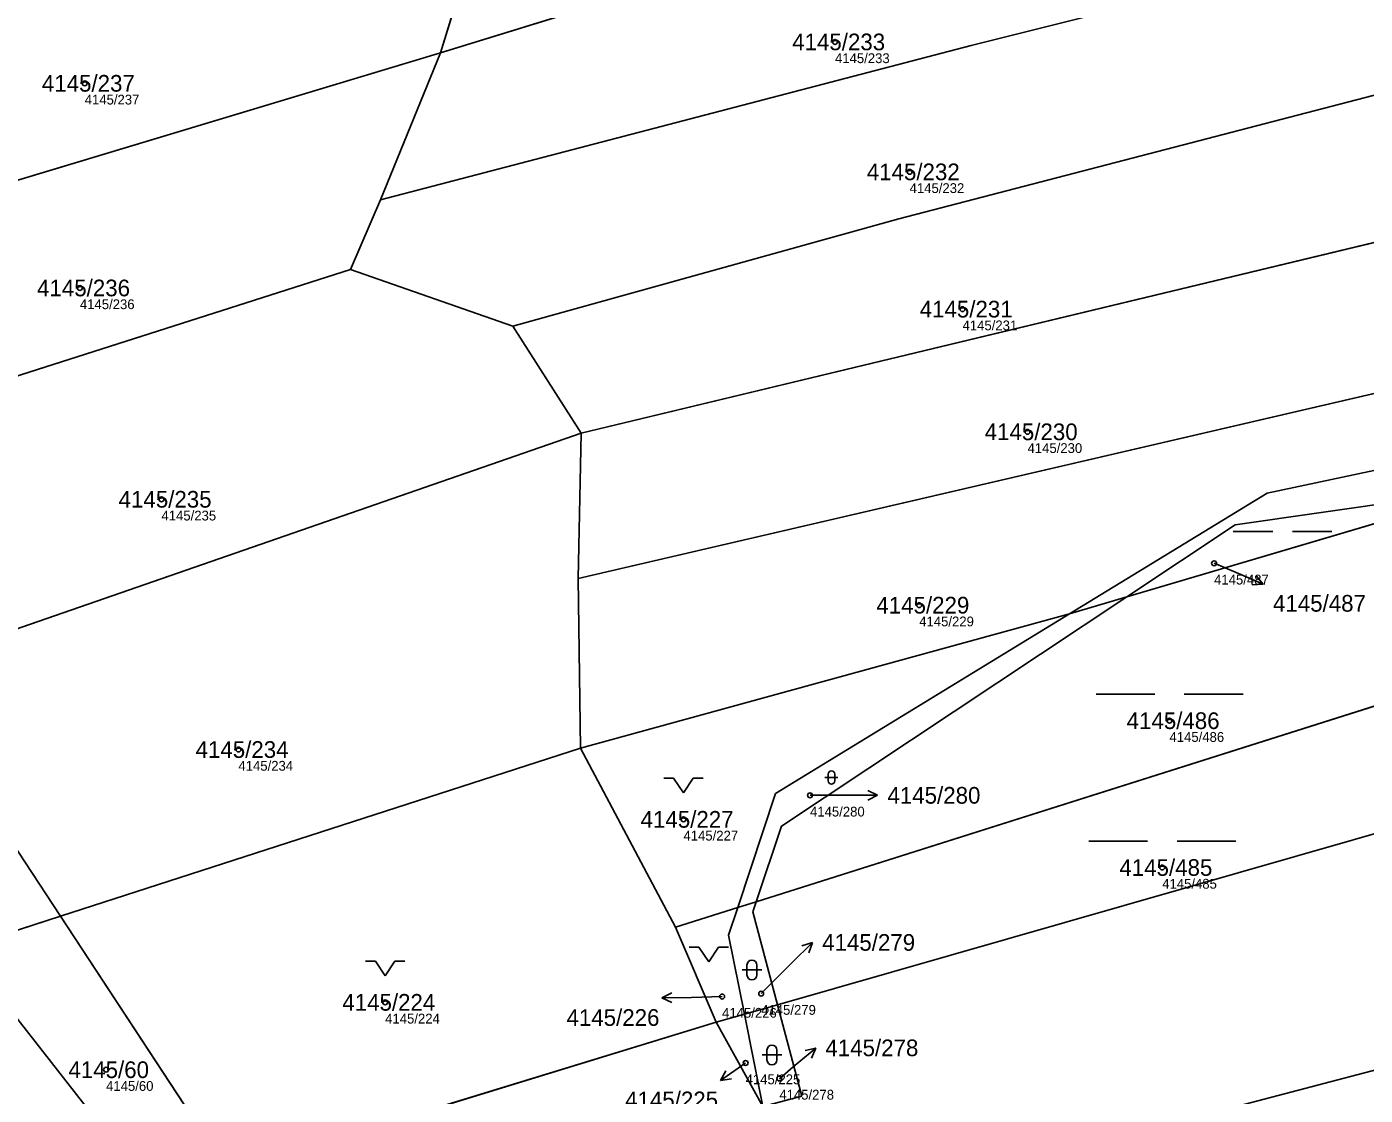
# Model space of a CAD drawing. Extents: x -739214 to -733252, y -1147612 to -1142842.
# Drawn here: x -736546.4 to -736409.8, y -1146556 to -1146447 of the extents above; entities that cross this region are included whole.
import ezdxf

# ---------------------------------------------------------------- set-up
doc = ezdxf.new("R2010")
doc.units = 0
for name, color, linetype in [('Definiční body', 7, 'Continuous'), ('Hranice parcel', 7, 'Continuous'), ('Parcelní čísla', 7, 'Continuous'), ('Polygon parcely', 7, 'Continuous'), ('Pop  PČ popisy', 7, 'Continuous'), ('Značky kultur', 7, 'Continuous')]:
    doc.layers.add(name, color=color, linetype=linetype)

msp = doc.modelspace()

# ---------------------------------------------------------------- linework, layer by layer
at = {"layer": 'Definiční body'}
for centre in [(-736463.93, -1146448.54), (-736540.47, -1146452.76), (-736456.32, -1146461.79), (-736540.96, -1146473.63), (-736450.92, -1146475.79), (-736444.29, -1146488.3), (-736532.64, -1146495.18), (-736425.26, -1146501.71), (-736455.34, -1146505.98), (-736429.81, -1146517.76), (-736524.79, -1146520.7), (-736466.48, -1146525.37), (-736479.39, -1146527.82), (-736430.55, -1146532.73), (-736475.45, -1146545.89), (-736471.46, -1146545.59), (-736509.82, -1146546.48), (-736473.05, -1146552.67), (-736538.29, -1146553.35), (-736469.61, -1146554.24)]:
    msp.add_circle(centre, 0.25, dxfattribs=at)
at = {"layer": 'Hranice parcel'}
for p, q in [((-736410.67, -1146420.81), (-736504.17, -1146449.66)), ((-736504.17, -1146449.66), (-736496.91, -1146425.91)), ((-736504.17, -1146449.66), (-736564.51, -1146467.8)), ((-736504.17, -1146449.66), (-736510.3, -1146464.63)), ((-736385.65, -1146463.4), (-736489.81, -1146488.44)), ((-736510.3, -1146464.63), (-736513.37, -1146471.75)), ((-736513.37, -1146471.75), (-736564.91, -1146488.21)), ((-736513.37, -1146471.75), (-736496.81, -1146477.52)), ((-736496.81, -1146477.52), (-736489.81, -1146488.44)), ((-736391.66, -1146480.38), (-736490.14, -1146503.26)), ((-736489.81, -1146488.44), (-736559.45, -1146512.58)), ((-736489.81, -1146488.44), (-736490.14, -1146503.26)), ((-736396.3, -1146493.96), (-736434.17, -1146505.13)), ((-736490.14, -1146503.26), (-736489.9, -1146520.56)), ((-736375.99, -1146505.85), (-736471.96, -1146536.22)), ((-736434.17, -1146505.13), (-736440, -1146506.85)), ((-736440, -1146506.85), (-736489.9, -1146520.56)), ((-736542.94, -1146537.7), (-736559.45, -1146512.58)), ((-736489.9, -1146520.56), (-736542.94, -1146537.7)), ((-736480.2, -1146538.83), (-736489.9, -1146520.56)), ((-736471.96, -1146536.22), (-736473.85, -1146536.82)), ((-736473.85, -1146536.82), (-736480.2, -1146538.83)), ((-736542.94, -1146537.7), (-736553, -1146540.95)), ((-736525.83, -1146563.74), (-736542.94, -1146537.7)), ((-736476.06, -1146548.51), (-736480.2, -1146538.83)), ((-736469.8, -1146546.72), (-736473.17, -1146547.68)), ((-736467.33, -1146556.06), (-736469.8, -1146546.72)), ((-736476.06, -1146548.51), (-736525.83, -1146563.74)), ((-736473.17, -1146547.68), (-736476.06, -1146548.51)), ((-736471.29, -1146557.11), (-736476.06, -1146548.51)), ((-736471.29, -1146557.11), (-736473.17, -1146547.68))]:
    msp.add_line(p, q, dxfattribs=at)
for points in [[(-736401.58, -1146436.77), (-736450.05, -1146448.92), (-736510.3, -1146464.63)], [(-736393.73, -1146450.02), (-736457.42, -1146466.59), (-736496.81, -1146477.52)], [(-736440, -1146506.85), (-736419.86, -1146494.54), (-736392.46, -1146488.75)], [(-736434.17, -1146505.13), (-736423.11, -1146497.79), (-736396.3, -1146493.96)], [(-736471.96, -1146536.22), (-736469.39, -1146528.5), (-736434.17, -1146505.13)], [(-736469.8, -1146546.72), (-736399.31, -1146526.55), (-736355.22, -1146513.63), (-736375.99, -1146505.85)], [(-736473.85, -1146536.82), (-736470.01, -1146525.19), (-736440, -1146506.85)], [(-736429.94, -1146565.44), (-736339.52, -1146538.9), (-736337.25, -1146534.6), (-736431.69, -1146559.38)], [(-736469.8, -1146546.72), (-736472.3, -1146537.24), (-736471.96, -1146536.22)], [(-736473.17, -1146547.68), (-736474.78, -1146539.63), (-736473.85, -1146536.82)], [(-736553, -1146540.95), (-736536.46, -1146562.1), (-736533.42, -1146566.09)]]:
    msp.add_lwpolyline(points, dxfattribs=at)
at = {"layer": 'Polygon parcely'}
for points in [[(-736536.46, -1146562.1), (-736553, -1146540.95), (-736553.79, -1146539.94), (-736554.84, -1146538.6), (-736555.46, -1146537.65), (-736557.53, -1146534.47), (-736558.99, -1146532.24), (-736568.79, -1146517.23), (-736569.2, -1146515.96), (-736576.95, -1146492.05), (-736578.88, -1146472.12), (-736575.77, -1146449.23), (-736575.56, -1146447.7), (-736564.21, -1146422.75), (-736550.9, -1146404.15), (-736536.1, -1146383.62), (-736526.17, -1146361.82), (-736523.59, -1146350.78), (-736520.8, -1146340.73), (-736520.8, -1146327.43), (-736521.22, -1146316.15), (-736521.59, -1146314.17), (-736525.19, -1146294.75)], [(-736302.45, -1146556.76), (-736312.57, -1146537.18), (-736319.9, -1146537.69), (-736317.68, -1146525.93), (-736327.05, -1146515.7), (-736337.62, -1146505.31), (-736342.73, -1146503.09), (-736350.69, -1146500.54), (-736361.77, -1146500.88), (-736374.04, -1146491.33), (-736374.27, -1146490.81), (-736389.63, -1146493.01), (-736382.77, -1146503.31), (-736375.99, -1146505.85), (-736355.22, -1146513.63), (-736399.31, -1146526.55), (-736469.8, -1146546.72), (-736467.33, -1146556.06)], [(-736431.69, -1146559.38), (-736337.25, -1146534.6), (-736339.52, -1146538.9), (-736429.94, -1146565.44)]]:
    msp.add_lwpolyline(points, dxfattribs=at)
for points in [[(-736410.67, -1146420.81), (-736420.59, -1146403.82), (-736496.91, -1146425.91), (-736504.17, -1146449.66)], [(-736504.17, -1146449.66), (-736510.3, -1146464.63), (-736450.05, -1146448.92), (-736401.58, -1146436.77), (-736410.67, -1146420.81)], [(-736496.91, -1146425.91), (-736564.09, -1146446.39), (-736564.51, -1146467.8), (-736504.17, -1146449.66)], [(-736393.73, -1146450.02), (-736401.58, -1146436.77), (-736450.05, -1146448.92), (-736510.3, -1146464.63), (-736513.37, -1146471.75), (-736496.81, -1146477.52), (-736457.42, -1146466.59)], [(-736564.51, -1146467.8), (-736564.91, -1146488.21), (-736513.37, -1146471.75), (-736510.3, -1146464.63), (-736504.17, -1146449.66)], [(-736496.81, -1146477.52), (-736489.81, -1146488.44), (-736385.65, -1146463.4), (-736393.73, -1146450.02), (-736457.42, -1146466.59)], [(-736385.65, -1146463.4), (-736489.81, -1146488.44), (-736490.14, -1146503.26), (-736391.66, -1146480.38), (-736384.29, -1146468.01), (-736383.42, -1146466.96)], [(-736564.91, -1146488.21), (-736565.22, -1146503.8), (-736559.45, -1146512.58), (-736489.81, -1146488.44), (-736496.81, -1146477.52), (-736513.37, -1146471.75)], [(-736419.86, -1146494.54), (-736392.46, -1146488.75), (-736391.66, -1146480.38), (-736490.14, -1146503.26), (-736489.9, -1146520.56), (-736440, -1146506.85)], [(-736559.45, -1146512.58), (-736542.94, -1146537.7), (-736489.9, -1146520.56), (-736490.14, -1146503.26), (-736489.81, -1146488.44)], [(-736423.11, -1146497.79), (-736396.3, -1146493.96), (-736389.63, -1146493.01), (-736392.46, -1146488.75), (-736419.86, -1146494.54), (-736440, -1146506.85), (-736434.17, -1146505.13)], [(-736382.77, -1146503.31), (-736389.63, -1146493.01), (-736396.3, -1146493.96), (-736434.17, -1146505.13), (-736469.39, -1146528.5), (-736471.96, -1146536.22), (-736375.99, -1146505.85)], [(-736396.3, -1146493.96), (-736423.11, -1146497.79), (-736434.17, -1146505.13)], [(-736469.39, -1146528.5), (-736434.17, -1146505.13), (-736440, -1146506.85), (-736470.01, -1146525.19), (-736473.85, -1146536.82), (-736471.96, -1146536.22)], [(-736399.31, -1146526.55), (-736355.22, -1146513.63), (-736375.99, -1146505.85), (-736471.96, -1146536.22), (-736472.3, -1146537.24), (-736469.8, -1146546.72)], [(-736470.01, -1146525.19), (-736440, -1146506.85), (-736489.9, -1146520.56), (-736480.2, -1146538.83), (-736473.85, -1146536.82)], [(-736569.2, -1146515.96), (-736568.79, -1146517.23), (-736558.99, -1146532.24), (-736555.4, -1146529.5), (-736550.13, -1146537.59), (-736553.79, -1146539.94), (-736553, -1146540.95), (-736542.94, -1146537.7), (-736559.45, -1146512.58)], [(-736476.06, -1146548.51), (-736480.2, -1146538.83), (-736489.9, -1146520.56), (-736542.94, -1146537.7), (-736525.83, -1146563.74)], [(-736431.69, -1146559.38), (-736429.94, -1146565.44), (-736339.52, -1146538.9), (-736337.25, -1146534.6)], [(-736471.96, -1146536.22), (-736473.85, -1146536.82), (-736474.78, -1146539.63), (-736473.17, -1146547.68), (-736469.8, -1146546.72), (-736472.3, -1146537.24)], [(-736473.17, -1146547.68), (-736474.78, -1146539.63), (-736473.85, -1146536.82), (-736480.2, -1146538.83), (-736476.06, -1146548.51)], [(-736536.46, -1146562.1), (-736533.42, -1146566.09), (-736525.83, -1146563.74), (-736542.94, -1146537.7), (-736553, -1146540.95)], [(-736467.33, -1146556.06), (-736469.8, -1146546.72), (-736473.17, -1146547.68), (-736471.29, -1146557.11)], [(-736467.3, -1146569.58), (-736469.84, -1146564.41), (-736471.29, -1146557.11), (-736476.06, -1146548.51), (-736525.83, -1146563.74), (-736513.33, -1146582.77)], [(-736471.29, -1146557.11), (-736473.17, -1146547.68), (-736476.06, -1146548.51)]]:
    msp.add_lwpolyline(points, close=True, dxfattribs=at)
at = {"layer": 'Pop  PČ popisy'}
for p, q in [((-736425.26, -1146501.71), (-736423.02, -1146502.65)), ((-736423.02, -1146502.65), (-736420.26, -1146503.82)), ((-736420.26, -1146503.82), (-736420.98, -1146502.97)), ((-736420.26, -1146503.82), (-736421.38, -1146503.89)), ((-736459.58, -1146525.37), (-736460.58, -1146524.87)), ((-736462.58, -1146525.37), (-736466.48, -1146525.37)), ((-736462.58, -1146525.37), (-736459.58, -1146525.37)), ((-736459.58, -1146525.37), (-736460.58, -1146525.87)), ((-736468.36, -1146542.49), (-736466.24, -1146540.37)), ((-736466.24, -1146540.37), (-736467.3, -1146540.72)), ((-736466.24, -1146540.37), (-736466.59, -1146541.43)), ((-736471.46, -1146545.59), (-736468.36, -1146542.49)), ((-736481.58, -1146546.02), (-736480.59, -1146545.5)), ((-736478.58, -1146545.97), (-736481.58, -1146546.02)), ((-736481.58, -1146546.02), (-736480.57, -1146546.51)), ((-736475.45, -1146545.89), (-736478.58, -1146545.97)), ((-736468.19, -1146553.07), (-736465.89, -1146551.14)), ((-736465.89, -1146551.14), (-736466.98, -1146551.4)), ((-736465.89, -1146551.14), (-736466.34, -1146552.17)), ((-736473.05, -1146552.67), (-736473.14, -1146552.73)), ((-736473.14, -1146552.73), (-736475.6, -1146554.45)), ((-736475.6, -1146554.45), (-736475.07, -1146553.47)), ((-736469.61, -1146554.28), (-736468.19, -1146553.07)), ((-736475.6, -1146554.45), (-736474.49, -1146554.29))]:
    msp.add_line(p, q, dxfattribs=at)
at = {"layer": 'Značky kultur'}
for p, q in [((-736423.3, -1146498.45), (-736419.28, -1146498.45)), ((-736417.27, -1146498.45), (-736413.25, -1146498.45)), ((-736437.3, -1146515.06), (-736431.3, -1146515.06)), ((-736428.3, -1146515.06), (-736422.3, -1146515.06)), ((-736481.39, -1146523.62), (-736480.39, -1146523.62)), ((-736480.39, -1146523.62), (-736479.39, -1146525.12)), ((-736479.39, -1146525.12), (-736478.39, -1146523.62)), ((-736478.39, -1146523.62), (-736477.39, -1146523.62)), ((-736464.97, -1146523.55), (-736463.63, -1146523.55)), ((-736464.64, -1146523.22), (-736464.64, -1146523.89)), ((-736463.96, -1146523.89), (-736463.96, -1146523.22)), ((-736438.04, -1146530.03), (-736432.04, -1146530.03)), ((-736429.04, -1146530.03), (-736423.04, -1146530.03)), ((-736478.81, -1146540.85), (-736477.81, -1146540.85)), ((-736477.81, -1146540.85), (-736476.81, -1146542.35)), ((-736476.81, -1146542.35), (-736475.81, -1146540.85)), ((-736475.81, -1146540.85), (-736474.81, -1146540.85)), ((-736511.82, -1146542.28), (-736510.82, -1146542.28)), ((-736510.82, -1146542.28), (-736509.82, -1146543.78)), ((-736509.82, -1146543.78), (-736508.82, -1146542.28)), ((-736508.82, -1146542.28), (-736507.82, -1146542.28)), ((-736472.91, -1146542.68), (-736472.91, -1146543.68)), ((-736471.91, -1146543.68), (-736471.91, -1146542.68)), ((-736473.41, -1146543.18), (-736471.41, -1146543.18)), ((-736471.37, -1146551.85), (-736469.37, -1146551.85)), ((-736470.87, -1146551.35), (-736470.87, -1146552.35)), ((-736469.87, -1146552.35), (-736469.87, -1146551.35))]:
    msp.add_line(p, q, dxfattribs=at)
for centre, radius, start, end in [((-736464.3, -1146523.22), 0.335, 0, 180), ((-736464.3, -1146523.89), 0.335, 180, 359.9879), ((-736472.41, -1146542.68), 0.5, 0, 180), ((-736472.41, -1146543.68), 0.5, 180, 359.9879), ((-736470.37, -1146551.35), 0.5, 0, 180), ((-736470.37, -1146552.35), 0.5, 180, 359.9879)]:
    msp.add_arc(centre, radius, start, end, dxfattribs=at)

# ---------------------------------------------------------------- texts
at = {"layer": 'Definiční body'}
for s, p in [('4145/233', (-736463.93, -1146450.7)), ('4145/237', (-736540.47, -1146454.92)), ('4145/232', (-736456.32, -1146463.95)), ('4145/236', (-736540.96, -1146475.79)), ('4145/231', (-736450.92, -1146477.95)), ('4145/230', (-736444.29, -1146490.46)), ('4145/235', (-736532.64, -1146497.34)), ('4145/487', (-736425.26, -1146503.87)), ('4145/229', (-736455.34, -1146508.14)), ('4145/486', (-736429.81, -1146519.92)), ('4145/234', (-736524.79, -1146522.86)), ('4145/280', (-736466.48, -1146527.53)), ('4145/227', (-736479.39, -1146529.98)), ('4145/485', (-736430.55, -1146534.89)), ('4145/226', (-736475.45, -1146548.05)), ('4145/279', (-736471.46, -1146547.75)), ('4145/224', (-736509.82, -1146548.64)), ('4145/225', (-736473.05, -1146554.83)), ('4145/60', (-736538.29, -1146555.51)), ('4145/278', (-736469.61, -1146556.4))]:
    msp.add_text(s, height=1, dxfattribs=at).set_placement(p)
at = {"layer": 'Parcelní čísla'}
for s, p in [('4145/233', (-736468.3, -1146449.39)), ('4145/237', (-736544.84, -1146453.61)), ('4145/232', (-736460.69, -1146462.64)), ('4145/236', (-736545.33, -1146474.48)), ('4145/231', (-736455.29, -1146476.64)), ('4145/230', (-736448.66, -1146489.15)), ('4145/235', (-736537.01, -1146496.03)), ('4145/487', (-736419.25, -1146506.64)), ('4145/229', (-736459.71, -1146506.83)), ('4145/486', (-736434.18, -1146518.61)), ('4145/234', (-736529.16, -1146521.55)), ('4145/280', (-736458.58, -1146526.22)), ('4145/227', (-736483.76, -1146528.67)), ('4145/485', (-736434.92, -1146533.58)), ('4145/279', (-736465.24, -1146541.22)), ('4145/224', (-736514.19, -1146547.33)), ('4145/226', (-736491.32, -1146548.88)), ('4145/278', (-736464.91, -1146551.97)), ('4145/60', (-736542.13, -1146554.2)), ('4145/225', (-736485.34, -1146557.28))]:
    msp.add_text(s, height=1.7, dxfattribs=at).set_placement(p)

doc.saveas('drawing.dxf')
